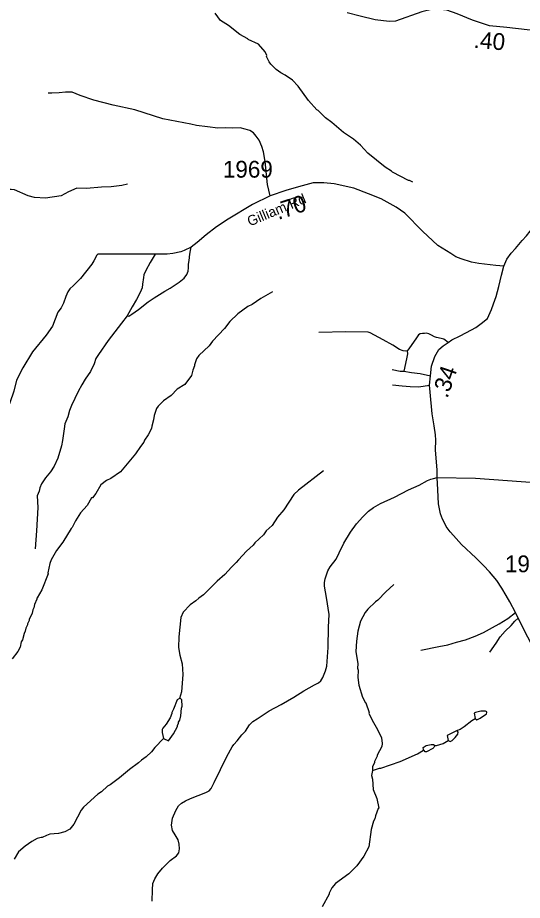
# Model space of a CAD drawing. Extents: x 1248089 to 1457196, y 820910 to 988753.
# Drawn here: x 1373821 to 1377579, y 903687 to 910257 of the extents above; entities that cross this region are included whole.
import ezdxf

# ---------------------------------------------------------------- set-up
doc = ezdxf.new("R2010")
doc.units = 0
for name, color, linetype in [('Exist Hydrographic Misc Water Feature', 7, 'Continuous'), ('Exist Road Non-System Type 51', 7, 'Continuous'), ('Exist Road Secondary Type 51 Attributed', 7, 'Continuous'), ('Exist Road Secondary Type 51 Label', 7, 'Continuous'), ('Prop GRAU CAT1 Cell', 7, 'Continuous'), ('Prop Lane Lines', 7, 'Continuous')]:
    doc.layers.add(name, color=color, linetype=linetype)

msp = doc.modelspace()

# ---------------------------------------------------------------- linework, layer by layer
at = {"layer": 'Exist Hydrographic Misc Water Feature'}
for points in [[(1376763, 909032), (1376739.3, 909044.5), (1376731.3, 909044.7), (1376612.6, 909107.2), (1376604.8, 909115.4), (1376557.4, 909144.4), (1376427.6, 909247.3), (1376373, 909308.4), (1376321.9, 909353.5), (1376247, 909403.1), (1376160.6, 909476.9), (1376113.4, 909512), (1376058.5, 909565.2), (1376048.7, 909571.4), (1375985.7, 909639.1), (1375910.4, 909746.4), (1375867.4, 909791.3), (1375812.2, 909828.5), (1375780.6, 909845.1), (1375745.1, 909871.9), (1375705.9, 909910.7), (1375694.4, 909927), (1375675.2, 909967.4), (1375675.4, 909975.4), (1375663.9, 910001.7), (1375613.3, 910060.7), (1375537.9, 910094.4), (1375535.6, 910100), (1375474.7, 910131.7), (1375392.2, 910197.5), (1375331, 910234.8), (1375292.9, 910291.4)], [(1374637.9, 909017.5), (1374597.7, 909008.4), (1374517.5, 908998.2), (1374445.5, 908995.8), (1374333.2, 908986.3), (1374261.6, 908987.9), (1374200.6, 908961.2), (1374144, 908930.5), (1374027.6, 908913), (1373947.7, 908918.8), (1373900, 908931.9), (1373796.9, 908974.2), (1373773, 908978.7), (1373688.9, 908976.9), (1373618.5, 908964.8), (1373504, 908930.6), (1373496, 908932.7), (1373439.5, 908910.1), (1373431.5, 908910.1), (1373313.2, 908854.6)], [(1375719.8, 908215.9), (1375632, 908165.4), (1375567.1, 908122.9), (1375534.8, 908107.6), (1375461.5, 908051.3), (1375400.3, 907994.6), (1375360.3, 907942.8), (1375273.2, 907849.5), (1375246.4, 907814.2), (1375170.8, 907741.9), (1375152.2, 907716.3), (1375137.3, 907672.7), (1375137.1, 907664.7), (1375124.4, 907632.9), (1375115.6, 907593.1), (1375066.1, 907526.3), (1375009.4, 907491.6), (1374964.4, 907444.6), (1374907.5, 907403.9), (1374866.6, 907364.8), (1374856.2, 907349), (1374837, 907295.5), (1374832.4, 907263.6), (1374819.3, 907215.9), (1374819, 907199.9), (1374794, 907152.6), (1374765.1, 907113.2), (1374760.8, 907097.3), (1374736, 907065.8), (1374699.3, 907009.9), (1374588, 906877.3), (1374514.9, 906826.8), (1374482.5, 906811.6), (1374441.8, 906778.6), (1374402.4, 906715.4), (1374377.7, 906684), (1374371.7, 906682.2), (1374338.4, 906626.9), (1374289.3, 906572), (1374252, 906512.9), (1374226.9, 906461.4), (1374220.7, 906455.6), (1374158.5, 906353.1), (1374111.1, 906290.1), (1374071.7, 906221), (1374061.1, 906195.3), (1374046, 906125.1), (1374047.4, 906117.7), (1374001.8, 905997.2), (1373965.5, 905938.9)], [(1376098.3, 906884), (1375911.1, 906740.1), (1375878.5, 906708.9), (1375802.4, 906593.3), (1375756.8, 906539.7), (1375715.4, 906476.6), (1375672.5, 906437.6), (1375651.9, 906408), (1375586.6, 906347.5), (1375574.2, 906331.9), (1375525.2, 906284.9), (1375465.8, 906222.3), (1375447.4, 906200.7), (1375412.6, 906167.5), (1375363.4, 906112.7), (1375306.3, 906061.9), (1375204.2, 905962.2), (1375169.6, 905937), (1375147.2, 905915.5), (1375104.5, 905886.5), (1375053.3, 905831.6), (1375036.4, 905792.1), (1375021.3, 905648.4), (1375019.5, 905568.1), (1375028.3, 905512.4), (1375045, 905448.1), (1375051.2, 905368), (1375040.4, 905240.3), (1375027.4, 905190.6)], [(1376621.9, 906036.9), (1376562.8, 905982.2), (1376503.4, 905921.6), (1376485.1, 905908), (1376427.9, 905853.3), (1376409.4, 905829.7), (1376375.1, 905765.6), (1376354.4, 905691.1), (1376343.9, 905616.2), (1376339.1, 905539.4), (1376353.1, 905447.2), (1376352.4, 905415.3), (1376356.1, 905399.2), (1376354.9, 905345.2), (1376361.7, 905289.1), (1376389.7, 905198.5), (1376405, 905166.2), (1376408.9, 905160.2), (1376414.8, 905158), (1376437.3, 905085.5), (1376436.3, 905081.2), (1376460, 905029.1), (1376500.1, 904958.6), (1376529.1, 904895.7), (1376536.3, 904855.5), (1376531.8, 904831.6), (1376498.4, 904768.4), (1376498.2, 904760.4), (1376477.3, 904720.9), (1376477.1, 904713), (1376464.4, 904681.2), (1376462.1, 904654.1)], [(1373965.5, 905938.9), (1373963.4, 905935.6), (1373963.3, 905927.6), (1373946.4, 905888), (1373941.9, 905864.1), (1373933.6, 905848.3), (1373929.1, 905824.5), (1373907.9, 905776.9), (1373907.8, 905768.9), (1373895.3, 905745.2), (1373895.1, 905737.2), (1373882.6, 905713.5), (1373878.1, 905689.6), (1373869.7, 905673.8), (1373856.7, 905626.2), (1373848.4, 905610.4), (1373839.5, 905570.6), (1373822.8, 905538.9), (1373779.6, 905484)], [(1375027.4, 905190.6), (1375009.2, 905179.1), (1374981.6, 905109.6), (1374969.1, 905086), (1374968.9, 905078), (1374956.3, 905046.3), (1374927.3, 904998.9), (1374902.5, 904969.5), (1374898.3, 904959.5), (1374897.8, 904935.7), (1374908.1, 904891)], [(1374908.1, 904891), (1374943.5, 904873.3), (1374981.6, 904925.8), (1375010.8, 904981.1), (1375011, 904989.1), (1375019.3, 905004.9), (1375019.5, 905012.9), (1375027.8, 905028.6), (1375036.5, 905060.4), (1375041.8, 905116.3), (1375046.1, 905132.2), (1375043.1, 905180.3), (1375033.4, 905190.4), (1375027.4, 905190.6)], [(1377227.4, 905041.3), (1377240.1, 905031.9), (1377264.4, 905043.3), (1377313.1, 905076.2), (1377315.3, 905084.2), (1377313.4, 905090.3), (1377303.6, 905096.4), (1377269.6, 905095.2), (1377229.4, 905086.1), (1377221.2, 905080.3), (1377227.4, 905041.3)], [(1377094.8, 904952.5), (1377116.6, 904960.7), (1377147, 904979.9), (1377202, 905024.7), (1377227.4, 905041.3)], [(1377094.8, 904952.5), (1377018.7, 904915.3), (1377026.4, 904876.5)], [(1377026.4, 904876.5), (1377040.6, 904868.4), (1377056.8, 904878), (1377079.3, 904899.6), (1377097.8, 904923.1), (1377100.2, 904939), (1377094.8, 904952.5)], [(1374908.1, 904891), (1374841.4, 904824.9), (1374816.7, 904793.4), (1374777.9, 904756.3), (1374743.3, 904731.1), (1374720.9, 904709.7), (1374653.8, 904661.2), (1374580.5, 904598.9), (1374509.4, 904546.4), (1374491.1, 904536.8), (1374444.3, 904495.9), (1374417.8, 904478.5), (1374311.7, 904380.9), (1374293.2, 904357.3), (1374239, 904254.6), (1374210.2, 904217.3), (1374173.7, 904196), (1374125.4, 904185.1), (1374061.3, 904178.5), (1374037.1, 904171), (1374004.8, 904155.7), (1373996.8, 904155.9), (1373966.6, 904146.6), (1373926.1, 904125.5), (1373877.4, 904090.6), (1373828.4, 904047.7), (1373795.3, 903992.5)], [(1376844.1, 904804.4), (1376843.3, 904808.8), (1376839.7, 904824.8), (1376861.9, 904838.4), (1376900.2, 904847.5), (1376916.2, 904847.2), (1376926.6, 904839.4)], [(1376926.6, 904839.4), (1376939.9, 904840.6), (1376964.1, 904846.1), (1376988.3, 904855.6), (1377026.4, 904876.5)], [(1376462.1, 904654.1), (1376516.3, 904672.1), (1376524.3, 904671.9), (1376669.4, 904720.7), (1376798.6, 904777.8), (1376844.1, 904804.4)], [(1376926.6, 904839.4), (1376919.6, 904825.1), (1376911.4, 904817.2), (1376864.9, 904791.5), (1376855, 904792.5), (1376847.2, 904802.7), (1376844.1, 904804.4)], [(1376462.1, 904654.1), (1376457, 904617.4), (1376462.5, 904589.3), (1376468.8, 904513.2), (1376495.3, 904444.7), (1376509.7, 904372.4), (1376504.6, 904369.6), (1376484.5, 904317)], [(1376484.5, 904317), (1376480, 904293.1), (1376471.7, 904277.3), (1376454.3, 904213.8), (1376435.5, 904086.2), (1376398, 904015.1), (1376346.4, 903944.2), (1376287.2, 903883.6), (1376187.6, 903811.9), (1376160.9, 903780.5), (1376140, 903740.9), (1376139.8, 903732.9), (1376087.7, 903638.2)]]:
    msp.add_lwpolyline(points, dxfattribs=at)
at = {"layer": 'Exist Road Non-System Type 51'}
for points in [[(1375700.6, 908931.5), (1375680.3, 909014.8), (1375664.5, 909186.7), (1375652, 909258.6), (1375640.2, 909298.1), (1375619.3, 909345.2), (1375598.3, 909375.7), (1375577.3, 909399.9), (1375551, 909416.5), (1375515.6, 909427.9), (1375477.6, 909435.6), (1375417.2, 909434.3), (1375366.1, 909435.6), (1375312.3, 909434.3), (1375234.9, 909443.2), (1375152.2, 909453.4), (1375110.3, 909463.6), (1374901, 909504.9), (1374693.7, 909569.9), (1374532.4, 909605.5), (1374387.4, 909643.1), (1374287.7, 909678.7), (1374226.1, 909701.6), (1374177.5, 909702.9), (1374130.3, 909697.8), (1374076.5, 909695.3), (1374049, 909694)], [(1374635.7, 908038.5), (1374649.9, 908036.3), (1374671.6, 908049.4), (1374721, 908083.5), (1374793.6, 908141.6), (1374838.5, 908172.1), (1374917, 908221.4), (1374957.8, 908243.6), (1375024.4, 908289.3), (1375060.3, 908316.9), (1375080.2, 908345.6), (1375090.6, 908370.3), (1375093.6, 908395.7), (1375093.6, 908423.3), (1375098.1, 908448.7), (1375104.1, 908496.7), (1375107.8, 908523.5), (1375112.3, 908548.9)], [(1374846.3, 908496), (1374806.7, 908435.3), (1374775.2, 908375.8), (1374760.3, 908341.6), (1374757.3, 908322.7), (1374750.5, 908273.4), (1374748.3, 908245.8), (1374733.3, 908210.9), (1374706.4, 908159.4), (1374674.6, 908104.5), (1374635.7, 908038.5)], [(1374196, 908215.3), (1374179.7, 908181.6), (1374162, 908131.1), (1374144.3, 908098.2), (1374121.6, 908065.4), (1374081.1, 907961.7), (1374033.1, 907893.5), (1373932.1, 907769.6), (1373858.9, 907650.8), (1373813.4, 907559.8), (1373793.2, 907476.4), (1373762.9, 907390.5), (1373546, 906831.1), (1373492.9, 906601.1), (1373422.2, 906406.5), (1373351.5, 906194.1), (1373326.2, 906118.3), (1373288.6, 905990.4), (1373240.6, 905869.1), (1373235.5, 905826.1)], [(1374635.7, 908038.5), (1374593.8, 907984), (1374495.4, 907854.4), (1374423.9, 907750.2), (1374404.4, 907720.4), (1374390.2, 907680.5), (1374362.5, 907622.4), (1374324, 907566.8), (1374298.6, 907523.3), (1374271.6, 907473.9), (1374223.3, 907369.7), (1374208.4, 907332.7), (1374194.9, 907284.7), (1374172.8, 907233.5), (1374166.8, 907196.5), (1374154.1, 907109.4), (1374148.1, 907069.4), (1374120.8, 906979), (1374092.4, 906918.7), (1374064.7, 906877.4), (1374027.7, 906832.7), (1373998.5, 906787), (1373987.3, 906757.9), (1373980.5, 906733.2), (1373965.9, 906698)], [(1376720.4, 907776.9), (1376706.8, 907775.5), (1376690.4, 907776.9), (1376665.4, 907787.2), (1376614, 907819.8), (1376542.6, 907859.3), (1376446.6, 907911.6), (1376431.6, 907916.4), (1376264.2, 907919.5), (1376062.6, 907914.3)], [(1377026.1, 907839.6), (1376993.4, 907863.1), (1376974.1, 907867.9), (1376940.6, 907876.9), (1376924.9, 907880.4), (1376902, 907893.6), (1376882.8, 907902.6), (1376864.2, 907907.4), (1376850.6, 907906.7), (1376834.9, 907906), (1376818.5, 907902.6), (1376805.7, 907895), (1376785.7, 907866.6), (1376738.9, 907798.3), (1376726.8, 907782.4), (1376720.4, 907776.9)], [(1376720.4, 907776.9), (1376724.3, 907755), (1376720, 907728.7), (1376709.3, 907682.3), (1376696.4, 907625.5)], [(1376609.4, 907638.9), (1376670.4, 907626.2), (1376696.4, 907625.5)], [(1376696.4, 907625.5), (1376754.5, 907615.7), (1376817.6, 907609.4), (1376894.8, 907589.8)], [(1376611.5, 907523.1), (1376685.1, 907516.8), (1376744, 907512.6), (1376809.2, 907508.3), (1376888.8, 907522)], [(1376811.7, 906777.3), (1376871.7, 906812), (1376898.8, 906823.1), (1376917.4, 906827.2), (1376944.5, 906835.5)], [(1374823.7, 903681.9), (1374824.4, 903765.7), (1374827.3, 903811.4), (1374841.5, 903847.4), (1374864.4, 903884.8), (1374898.7, 903927.7), (1374957.2, 903983.2), (1375002.9, 904019.2), (1375020.7, 904040.6), (1375026.4, 904069.7), (1375025, 904104.4), (1375016.4, 904137.6), (1374995, 904173.6), (1374975, 904206.9), (1374967.9, 904247.1), (1374975, 904299.7), (1374997.9, 904355.1), (1375020, 904391.8), (1375041.4, 904411.2), (1375070, 904427.8), (1375107.1, 904444.5), (1375221.3, 904490.2), (1375247, 904502.7), (1375262.7, 904519.3), (1375285.6, 904563.6), (1375377.6, 904756.9), (1375419, 904830.3), (1375431.9, 904848.3), (1375454.7, 904874.6), (1375491.1, 904918.2), (1375518.3, 904947.3), (1375546.8, 904993.1), (1375571.1, 905019.4), (1375603.9, 905038.8), (1375693.9, 905097), (1375782.4, 905144.1), (1375877.3, 905200.2), (1375953, 905247.3), (1376031.5, 905290.2), (1376060.1, 905305.4), (1376078.6, 905320.7), (1376094.3, 905345.6), (1376114.3, 905395.5), (1376122.2, 905430.8), (1376133.6, 905568), (1376136.4, 905720.3), (1376140, 905813.9), (1376120, 905941.3), (1376105.7, 906025.8), (1376105.7, 906053.5), (1376111.5, 906079.8), (1376130.7, 906140.1), (1376149.3, 906169.2), (1376193.5, 906226), (1376215, 906274.5), (1376250.7, 906345.1), (1376299.2, 906426.9), (1376344.2, 906489.9), (1376391.3, 906541.1), (1376432.7, 906584.1), (1376469.8, 906611.8), (1376522.6, 906640.9), (1376626.8, 906688), (1376731.8, 906741.3), (1376811.7, 906777.3)], [(1373965.9, 906698), (1373972.1, 906611.4), (1373962, 906436.9), (1373951.9, 906303)], [(1376822.3, 905548), (1376957.2, 905577.2), (1377023.5, 905589.8), (1377089.9, 905608.5), (1377156.3, 905625.2), (1377226.9, 905653.6), (1377289.5, 905680.3), (1377356.3, 905717), (1377406.9, 905746), (1377469.7, 905784.8), (1377528.1, 905829.2)], [(1377336.4, 905535.3), (1377383.9, 905600.4), (1377414.9, 905647.8), (1377449.8, 905691.1), (1377494.7, 905732), (1377522.6, 905764.4), (1377547.2, 905788.2)]]:
    msp.add_lwpolyline(points, dxfattribs=at)
at = {"layer": 'Exist Road Secondary Type 51 Attributed'}
for points in [[(1378205.2, 909906.6), (1378189.5, 909951.8), (1378153.1, 910040.2), (1378137.7, 910069), (1378068.6, 910107.4), (1377978.4, 910130.4), (1377765.4, 910147.7), (1377464.1, 910184.2), (1377333.6, 910195.7), (1377208.9, 910238), (1377093.7, 910286), (1377017, 910312.9), (1376965.1, 910318.7), (1376913.3, 910320.6), (1376830.8, 910301.4), (1376635.1, 910230.3), (1376587.1, 910228.4), (1376483.4, 910239.9), (1376372.1, 910268.7), (1376274.3, 910291.8)], [(1377440.6, 908407.9), (1377463.5, 908459.1), (1377496.3, 908503.4), (1377527.7, 908539.5), (1377577.7, 908597.7), (1377610.5, 908633.7), (1377636.2, 908668.3), (1377678.3, 908742.4), (1377724.7, 908971.7), (1377804.2, 909289.7), (1377828.9, 909392.8), (1377853.2, 909514.7), (1377881.8, 909611.7), (1377906, 909687.9), (1377942.4, 909763.4), (1377983.8, 909809.1), (1378028.1, 909842.4), (1378076.6, 909863.1), (1378146.6, 909888.1), (1378205.2, 909906.6)], [(1377440.6, 908407.9), (1377381.7, 908411.4), (1377253.8, 908427.1), (1377200, 908436.4), (1377123.3, 908462.4), (1377083, 908477.7), (1377045.5, 908500.5), (1376948.7, 908560.2), (1376834.8, 908668.7), (1376704.2, 908801.6), (1376638.6, 908847.4), (1376527.8, 908907.4), (1376434.5, 908945.3), (1376323.1, 908988.1), (1376178.8, 909021.2), (1376100.7, 909028.2), (1376020.7, 909026.9), (1375913.1, 908997.6), (1375817.3, 908969.6), (1375700.6, 908931.5), (1375568.7, 908867.2), (1375387.7, 908757.7), (1375301.1, 908699.1), (1375225, 908639.3), (1375156.8, 908583.3), (1375112.3, 908548.9), (1375062.2, 908524.3), (1375035.2, 908514.8), (1374977.8, 908502.5), (1374934.5, 908496.1), (1374846.3, 908496), (1374418.3, 908495.5), (1374411.8, 908489.3), (1374388.2, 908447.6), (1374373.7, 908422.2), (1374290.3, 908315.1), (1374235.9, 908264.3), (1374208.7, 908238.9), (1374196, 908215.3)], [(1376944.5, 906835.5), (1376944.1, 906889.1), (1376933.2, 907041.2), (1376934.4, 907111.5), (1376931.9, 907150.7), (1376922.4, 907217.9), (1376907, 907309.2), (1376891.4, 907469), (1376888.8, 907522), (1376894.8, 907589.8), (1376902.4, 907663.9), (1376926.7, 907734.6), (1376958.1, 907785.9), (1376989.5, 907813.6), (1377026.1, 907839.6), (1377053.7, 907859.3), (1377116.5, 907888.4), (1377200.2, 907933.7), (1377233.1, 907951.9), (1377273.2, 907980.2), (1377319.8, 908018.7), (1377350.1, 908084.9), (1377363.5, 908126.6), (1377384.9, 908182.1), (1377403.5, 908256.9), (1377424.9, 908340.7), (1377440.6, 908407.9)], [(1376944.5, 906835.5), (1377230.3, 906829.6), (1377705.9, 906793.9), (1377956, 906774.7), (1378279.7, 906750.2), (1378506.6, 906732.4), (1378685.2, 906720.5), (1378819.4, 906714.5), (1378933.9, 906709.2), (1379000, 906717.8), (1379114.5, 906761.5), (1379304.5, 906860.9), (1379455.8, 906925.8), (1379583.9, 906971), (1379695.7, 907010.7), (1379795.9, 907036.5), (1379999, 907041.8)], [(1377978.7, 904939.3), (1377547.2, 905788.2), (1377528.1, 905829.2), (1377485.2, 905907.9), (1377457.9, 905955.5), (1377425.2, 906011.1), (1377388.4, 906066.6), (1377333.9, 906132.7), (1377290.3, 906179), (1377233.7, 906236.5), (1377126, 906335.7), (1377065.5, 906403.1), (1377042.1, 906429.6), (1377012.2, 906469.9), (1376998.5, 906496.7), (1376985.1, 906525.1), (1376968.7, 906564.3), (1376954.9, 906638.9), (1376949.5, 906743.6), (1376944.5, 906835.5)]]:
    msp.add_lwpolyline(points, dxfattribs=at)

# ---------------------------------------------------------------- texts
at = {"layer": 'Exist Road Secondary Type 51 Label'}
msp.add_text('Gilliam Rd', height=75, rotation=22.73282, dxfattribs=at).set_placement((1375549.7, 908702.1))
at = {"layer": 'Prop GRAU CAT1 Cell'}
for s, rotation, p in [('.40', 355.17961, (1377213.6, 910032.2)), ('.70', 18.11303, (1375761.3, 908751)), ('.34', 71.04166, (1377020.6, 907418.5))]:
    msp.add_text(s, height=125, rotation=rotation, dxfattribs=at).set_placement(p)
at = {"layer": 'Prop Lane Lines'}
for s, p in [('1969', (1375349.3, 909066.1)), ('1966', (1377449.2, 906129.1))]:
    msp.add_text(s, height=125, dxfattribs=at).set_placement(p)

doc.saveas('drawing.dxf')
